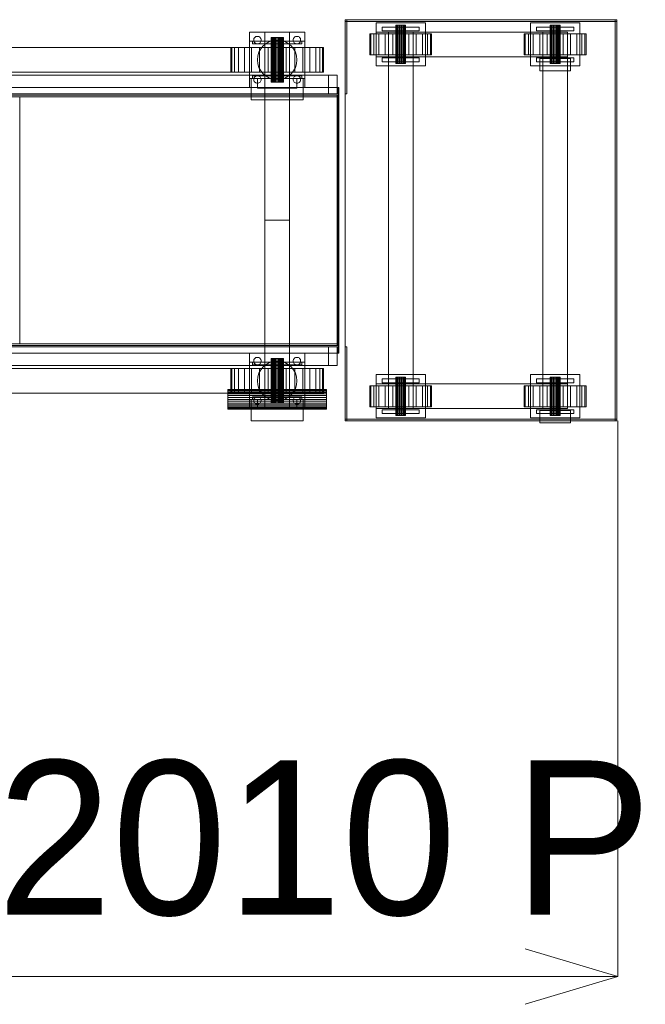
# Model space of a CAD drawing. Header units: millimetres. Extents: x -3490 to 61924, y -72580 to 6847.
# Tile 680 of 1056: x 27837 to 28850, y -19250 to -17655. Entities that reach past the tile are written whole.
import ezdxf

# ---------------------------------------------------------------- set-up
doc = ezdxf.new("R2010")
doc.units = ezdxf.units.MM
doc.layers.add('COTAS_P', color=1, linetype='Continuous', lineweight=0)
doc.layers.add('superior_bajante_movil', color=7, linetype='Continuous', lineweight=0)
doc.dimstyles.new('R19_100', dxfattribs={"dimtxt": 250, "dimasz": 150, "dimexe": 150, "dimexo": 80, "dimgap": 100, "dimtad": 1, "dimtih": 1, "dimtoh": 1, "dimdsep": 46, "dimcen": 0.09, "dimadec": 0, "dimazin": 0, "dimtfac": 1, "dimtdec": 4, "dimtofl": 0, "dimtmove": 0, "dimatfit": 3, "dimfxl": 1, "dimtolj": 1, "dimtzin": 0, "dimarcsym": 0})

# ---------------------------------------------------------------- blocks, each defined once
blk = doc.blocks.new('DIM_R29_50')
at = {"layer": 'COTAS_P'}
for p, q in [((26795.1, -18305), (26795.1, -19205)), ((28805.1, -18305), (28805.1, -19205)), ((26795.1, -19205), (26945.1, -19160)), ((28805.1, -19205), (28655.1, -19160)), ((26795.1, -19205), (28805.1, -19205)), ((26795.1, -19205), (26945.1, -19250)), ((28805.1, -19205), (28655.1, -19250))]:
    blk.add_line(p, q, dxfattribs=at)
blk.add_text('2010 P', height=250, dxfattribs=at).set_placement((27800.1, -19105))

msp = doc.modelspace()

# ---------------------------------------------------------------- linework, layer by layer
at = {"layer": 'superior_bajante_movil'}
for p, q in [((28363.576, -18305), (28363.576, -17655)), ((28363.576, -17655), (28803.576, -17655)), ((28363.576, -17658), (28363.576, -17655)), ((28363.576, -17775), (28363.576, -17655)), ((28363.576, -17655), (28366.576, -17655)), ((28366.576, -17655), (28366.576, -17775)), ((28800.576, -18305), (28800.576, -17655)), ((28800.576, -17655), (28803.576, -17655)), ((28803.576, -17655), (28803.576, -18305)), ((28803.576, -17655), (28803.576, -17658)), ((28803.576, -17658), (28363.576, -17658)), ((28413.576, -17730), (28413.576, -17660)), ((28413.576, -17660), (28493.576, -17660)), ((28423.576, -17673), (28423.576, -17667)), ((28423.576, -17667), (28483.576, -17667)), ((28445.848, -17664), (28445.576, -17664)), ((28445.576, -17726), (28445.576, -17664)), ((28446.647, -17664), (28445.848, -17664)), ((28445.848, -17726), (28445.848, -17664)), ((28447.919, -17664), (28446.647, -17664)), ((28446.647, -17726), (28446.647, -17664)), ((28449.576, -17664), (28447.919, -17664)), ((28447.919, -17726), (28447.919, -17664)), ((28451.505, -17664), (28449.576, -17664)), ((28449.576, -17726), (28449.576, -17664)), ((28453.576, -17664), (28451.505, -17664)), ((28451.505, -17726), (28451.505, -17664)), ((28455.646, -17664), (28453.576, -17664)), ((28453.576, -17726), (28453.576, -17664)), ((28457.576, -17664), (28455.646, -17664)), ((28455.646, -17726), (28455.646, -17664)), ((28459.233, -17664), (28457.576, -17664)), ((28457.576, -17726), (28457.576, -17664)), ((28460.504, -17664), (28459.233, -17664)), ((28459.233, -17726), (28459.233, -17664)), ((28461.303, -17664), (28460.504, -17664)), ((28460.504, -17726), (28460.504, -17664)), ((28461.576, -17664), (28461.303, -17664)), ((28461.303, -17726), (28461.303, -17664)), ((28461.576, -17664), (28461.576, -17726)), ((28483.576, -17667), (28483.576, -17673)), ((28493.576, -17660), (28493.576, -17730)), ((28663.576, -17730), (28663.576, -17660)), ((28663.576, -17660), (28743.576, -17660)), ((28673.576, -17673), (28673.576, -17667)), ((28673.576, -17667), (28733.576, -17667)), ((28695.848, -17664), (28695.576, -17664)), ((28695.576, -17726), (28695.576, -17664)), ((28696.647, -17664), (28695.848, -17664)), ((28695.848, -17726), (28695.848, -17664)), ((28697.919, -17664), (28696.647, -17664)), ((28696.647, -17726), (28696.647, -17664)), ((28699.576, -17664), (28697.919, -17664)), ((28697.919, -17726), (28697.919, -17664)), ((28701.505, -17664), (28699.576, -17664)), ((28699.576, -17726), (28699.576, -17664)), ((28703.576, -17664), (28701.505, -17664)), ((28701.505, -17726), (28701.505, -17664)), ((28705.646, -17664), (28703.576, -17664)), ((28703.576, -17726), (28703.576, -17664)), ((28707.576, -17664), (28705.646, -17664)), ((28705.646, -17726), (28705.646, -17664)), ((28709.233, -17664), (28707.576, -17664)), ((28707.576, -17726), (28707.576, -17664)), ((28710.504, -17664), (28709.233, -17664)), ((28709.233, -17726), (28709.233, -17664)), ((28711.303, -17664), (28710.504, -17664)), ((28710.504, -17726), (28710.504, -17664)), ((28711.576, -17664), (28711.303, -17664)), ((28711.303, -17726), (28711.303, -17664)), ((28711.576, -17664), (28711.576, -17726)), ((28733.576, -17667), (28733.576, -17673)), ((28743.576, -17660), (28743.576, -17730)), ((28208.576, -17765), (28208.576, -17675)), ((28208.576, -17675), (28298.576, -17675)), ((28215.576, -17688), (28215.691, -17686.829)), ((28215.691, -17689.171), (28215.576, -17688)), ((28215.691, -17686.829), (28216.032, -17685.704)), ((28216.032, -17685.704), (28216.587, -17684.667)), ((28216.587, -17684.667), (28217.333, -17683.757)), ((28217.333, -17683.757), (28218.242, -17683.011)), ((28218.242, -17683.011), (28219.28, -17682.457)), ((28219.28, -17682.457), (28220.405, -17682.115)), ((28220.405, -17682.115), (28221.576, -17682)), ((28221.576, -17682), (28222.746, -17682.115)), ((28222.746, -17682.115), (28223.872, -17682.457)), ((28223.872, -17682.457), (28224.909, -17683.011)), ((28224.909, -17683.011), (28225.818, -17683.757)), ((28225.818, -17683.757), (28226.565, -17684.667)), ((28226.565, -17684.667), (28227.119, -17685.704)), ((28227.119, -17685.704), (28227.46, -17686.829)), ((28227.46, -17686.829), (28227.576, -17688)), ((28227.576, -17688), (28227.46, -17689.171)), ((28233.576, -17980), (28233.576, -17675)), ((28233.576, -17675), (28273.576, -17675)), ((28243.768, -17684), (28243.576, -17684)), ((28243.576, -17684), (28243.576, -17756)), ((28244.337, -17684), (28243.768, -17684)), ((28243.768, -17684), (28243.768, -17756)), ((28245.261, -17684), (28244.337, -17684)), ((28244.337, -17684), (28244.337, -17756)), ((28246.505, -17684), (28245.261, -17684)), ((28245.261, -17684), (28245.261, -17756)), ((28248.02, -17684), (28246.505, -17684)), ((28246.505, -17684), (28246.505, -17756)), ((28247.333, -17688.615), (28253.576, -17688)), ((28249.749, -17684), (28248.02, -17684)), ((28248.02, -17684), (28248.02, -17756)), ((28251.625, -17684), (28249.749, -17684)), ((28249.749, -17684), (28249.749, -17756)), ((28253.576, -17684), (28251.625, -17684)), ((28251.625, -17684), (28251.625, -17756)), ((28255.527, -17684), (28253.576, -17684)), ((28253.576, -17684), (28253.576, -17756)), ((28253.576, -17688), (28259.819, -17688.615)), ((28257.403, -17684), (28255.527, -17684)), ((28255.527, -17684), (28255.527, -17756)), ((28259.131, -17684), (28257.403, -17684)), ((28257.403, -17684), (28257.403, -17756)), ((28260.647, -17684), (28259.131, -17684)), ((28259.131, -17684), (28259.131, -17756)), ((28261.89, -17684), (28260.647, -17684)), ((28260.647, -17684), (28260.647, -17756)), ((28262.814, -17684), (28261.89, -17684)), ((28261.89, -17684), (28261.89, -17756)), ((28263.384, -17684), (28262.814, -17684)), ((28262.814, -17684), (28262.814, -17756)), ((28263.384, -17684), (28263.576, -17684)), ((28263.384, -17684), (28263.384, -17756)), ((28263.576, -17756), (28263.576, -17684)), ((28273.576, -17675), (28273.576, -17980)), ((28279.576, -17688), (28279.691, -17686.829)), ((28279.691, -17689.171), (28279.576, -17688)), ((28279.691, -17686.829), (28280.032, -17685.704)), ((28280.032, -17685.704), (28280.587, -17684.667)), ((28280.587, -17684.667), (28281.333, -17683.757)), ((28281.333, -17683.757), (28282.242, -17683.011)), ((28282.242, -17683.011), (28283.28, -17682.457)), ((28283.28, -17682.457), (28284.405, -17682.115)), ((28284.405, -17682.115), (28285.576, -17682)), ((28285.576, -17682), (28286.746, -17682.115)), ((28286.746, -17682.115), (28287.872, -17682.457)), ((28287.872, -17682.457), (28288.909, -17683.011)), ((28288.909, -17683.011), (28289.818, -17683.757)), ((28289.818, -17683.757), (28290.565, -17684.667)), ((28290.565, -17684.667), (28291.119, -17685.704)), ((28291.119, -17685.704), (28291.46, -17686.829)), ((28291.46, -17686.829), (28291.576, -17688)), ((28291.576, -17688), (28291.46, -17689.171)), ((28298.576, -17675), (28298.576, -17765)), ((28405.279, -17678), (28403.576, -17678)), ((28403.576, -17712), (28403.576, -17678)), ((28410.274, -17678), (28405.279, -17678)), ((28405.279, -17712), (28405.279, -17678)), ((28418.22, -17678), (28410.274, -17678)), ((28410.274, -17712), (28410.274, -17678)), ((28413.576, -17715), (28413.576, -17675)), ((28413.576, -17675), (28723.576, -17675)), ((28428.576, -17678), (28418.22, -17678)), ((28418.22, -17712), (28418.22, -17678)), ((28483.576, -17673), (28423.576, -17673)), ((28440.635, -17678), (28428.576, -17678)), ((28428.576, -17712), (28428.576, -17678)), ((28433.576, -17715), (28433.576, -17675)), ((28433.576, -17675), (28473.576, -17675)), ((28453.576, -17678), (28440.635, -17678)), ((28440.635, -17712), (28440.635, -17678)), ((28466.517, -17678), (28453.576, -17678)), ((28453.576, -17712), (28453.576, -17678)), ((28478.576, -17678), (28466.517, -17678)), ((28466.517, -17712), (28466.517, -17678)), ((28473.576, -17675), (28473.576, -17715)), ((28488.931, -17678), (28478.576, -17678)), ((28478.576, -17712), (28478.576, -17678)), ((28496.877, -17678), (28488.931, -17678)), ((28488.931, -17712), (28488.931, -17678)), ((28501.872, -17678), (28496.877, -17678)), ((28496.877, -17712), (28496.877, -17678)), ((28503.576, -17678), (28501.872, -17678)), ((28501.872, -17712), (28501.872, -17678)), ((28503.576, -17678), (28503.576, -17712)), ((28655.279, -17678), (28653.576, -17678)), ((28653.576, -17712), (28653.576, -17678)), ((28660.274, -17678), (28655.279, -17678)), ((28655.279, -17712), (28655.279, -17678)), ((28668.22, -17678), (28660.274, -17678)), ((28660.274, -17712), (28660.274, -17678)), ((28678.576, -17678), (28668.22, -17678)), ((28668.22, -17712), (28668.22, -17678)), ((28733.576, -17673), (28673.576, -17673)), ((28690.635, -17678), (28678.576, -17678)), ((28678.576, -17712), (28678.576, -17678)), ((28683.576, -17715), (28683.576, -17675)), ((28683.576, -17675), (28723.576, -17675)), ((28703.576, -17678), (28690.635, -17678)), ((28690.635, -17712), (28690.635, -17678)), ((28716.517, -17678), (28703.576, -17678)), ((28703.576, -17712), (28703.576, -17678)), ((28728.576, -17678), (28716.517, -17678)), ((28716.517, -17712), (28716.517, -17678)), ((28723.576, -17675), (28723.576, -17715)), ((28738.931, -17678), (28728.576, -17678)), ((28728.576, -17712), (28728.576, -17678)), ((28746.877, -17678), (28738.931, -17678)), ((28738.931, -17712), (28738.931, -17678)), ((28751.872, -17678), (28746.877, -17678)), ((28746.877, -17712), (28746.877, -17678)), ((28753.576, -17678), (28751.872, -17678)), ((28751.872, -17712), (28751.872, -17678)), ((28753.576, -17678), (28753.576, -17712)), ((26950.067, -17700), (28253.576, -17700)), ((28180.017, -17700), (28178.576, -17700)), ((28178.576, -17700), (28178.576, -17740)), ((28184.285, -17700), (28180.017, -17700)), ((28180.017, -17700), (28180.017, -17740)), ((28191.215, -17700), (28184.285, -17700)), ((28184.285, -17700), (28184.285, -17740)), ((28200.543, -17700), (28191.215, -17700)), ((28191.215, -17700), (28191.215, -17740)), ((28211.908, -17700), (28200.543, -17700)), ((28200.543, -17700), (28200.543, -17740)), ((28208.576, -17750), (28208.576, -17690)), ((28208.576, -17690), (28298.576, -17690)), ((28224.874, -17700), (28211.908, -17700)), ((28211.908, -17700), (28211.908, -17740)), ((28213.576, -17694), (28213.576, -17690)), ((28213.576, -17690), (28293.576, -17690)), ((28293.576, -17694), (28213.576, -17694)), ((28216.032, -17690.296), (28215.691, -17689.171)), ((28216.587, -17691.333), (28216.032, -17690.296)), ((28217.333, -17692.243), (28216.587, -17691.333)), ((28218.242, -17692.989), (28217.333, -17692.243)), ((28219.28, -17693.543), (28218.242, -17692.989)), ((28220.405, -17693.885), (28219.28, -17693.543)), ((28221.576, -17694), (28220.405, -17693.885)), ((28222.746, -17693.885), (28221.576, -17694)), ((28223.872, -17693.543), (28222.746, -17693.885)), ((28224.909, -17692.989), (28223.872, -17693.543)), ((28224.012, -17707.754), (28226.969, -17702.222)), ((28238.944, -17700), (28224.874, -17700)), ((28224.874, -17700), (28224.874, -17740)), ((28225.818, -17692.243), (28224.909, -17692.989)), ((28226.565, -17691.333), (28225.818, -17692.243)), ((28227.119, -17690.296), (28226.565, -17691.333)), ((28226.969, -17702.222), (28230.948, -17697.373)), ((28227.46, -17689.171), (28227.119, -17690.296)), ((28230.948, -17697.373), (28235.797, -17693.393)), ((28235.797, -17693.393), (28241.33, -17690.436)), ((28253.576, -17700), (28238.944, -17700)), ((28238.944, -17700), (28238.944, -17740)), ((28241.33, -17690.436), (28247.333, -17688.615)), ((28253.576, -17700), (28253.576, -17740)), ((28268.207, -17700), (28253.576, -17700)), ((28259.819, -17688.615), (28265.822, -17690.436)), ((28265.822, -17690.436), (28271.354, -17693.393)), ((28282.277, -17700), (28268.207, -17700)), ((28268.207, -17700), (28268.207, -17740)), ((28271.354, -17693.393), (28276.203, -17697.373)), ((28276.203, -17697.373), (28280.183, -17702.222)), ((28280.032, -17690.296), (28279.691, -17689.171)), ((28280.587, -17691.333), (28280.032, -17690.296)), ((28280.183, -17702.222), (28283.14, -17707.754)), ((28281.333, -17692.243), (28280.587, -17691.333)), ((28282.242, -17692.989), (28281.333, -17692.243)), ((28283.28, -17693.543), (28282.242, -17692.989)), ((28295.243, -17700), (28282.277, -17700)), ((28282.277, -17700), (28282.277, -17740)), ((28284.405, -17693.885), (28283.28, -17693.543)), ((28285.576, -17694), (28284.405, -17693.885)), ((28286.746, -17693.885), (28285.576, -17694)), ((28287.872, -17693.543), (28286.746, -17693.885)), ((28288.909, -17692.989), (28287.872, -17693.543)), ((28289.818, -17692.243), (28288.909, -17692.989)), ((28290.565, -17691.333), (28289.818, -17692.243)), ((28291.119, -17690.296), (28290.565, -17691.333)), ((28291.46, -17689.171), (28291.119, -17690.296)), ((28293.576, -17690), (28293.576, -17694)), ((28306.609, -17700), (28295.243, -17700)), ((28295.243, -17700), (28295.243, -17740)), ((28298.576, -17690), (28298.576, -17750)), ((28315.936, -17700), (28306.609, -17700)), ((28306.609, -17700), (28306.609, -17740)), ((28322.867, -17700), (28315.936, -17700)), ((28315.936, -17700), (28315.936, -17740)), ((28327.135, -17700), (28322.867, -17700)), ((28322.867, -17700), (28322.867, -17740)), ((28327.135, -17700), (28328.576, -17700)), ((28327.135, -17700), (28327.135, -17740)), ((28328.576, -17740), (28328.576, -17700)), ((28221.576, -17720), (28222.191, -17713.757)), ((28222.191, -17726.243), (28221.576, -17720)), ((28222.191, -17713.757), (28224.012, -17707.754)), ((28283.14, -17707.754), (28284.961, -17713.757)), ((28284.961, -17713.757), (28285.576, -17720)), ((28285.576, -17720), (28284.961, -17726.243)), ((28405.279, -17712), (28403.576, -17712)), ((28410.274, -17712), (28405.279, -17712)), ((28418.22, -17712), (28410.274, -17712)), ((28723.576, -17715), (28413.576, -17715)), ((28428.576, -17712), (28418.22, -17712)), ((28423.576, -17723), (28423.576, -17717)), ((28423.576, -17717), (28483.576, -17717)), ((28440.635, -17712), (28428.576, -17712)), ((28433.576, -18245), (28433.576, -17715)), ((28433.576, -17715), (28473.576, -17715)), ((28453.576, -17712), (28440.635, -17712)), ((28466.517, -17712), (28453.576, -17712)), ((28478.576, -17712), (28466.517, -17712)), ((28473.576, -17715), (28473.576, -18245)), ((28488.931, -17712), (28478.576, -17712)), ((28483.576, -17717), (28483.576, -17723)), ((28496.877, -17712), (28488.931, -17712)), ((28501.872, -17712), (28496.877, -17712)), ((28501.872, -17712), (28503.576, -17712)), ((28655.279, -17712), (28653.576, -17712)), ((28660.274, -17712), (28655.279, -17712)), ((28668.22, -17712), (28660.274, -17712)), ((28678.576, -17712), (28668.22, -17712)), ((28673.576, -17723), (28673.576, -17717)), ((28673.576, -17717), (28733.576, -17717)), ((28690.635, -17712), (28678.576, -17712)), ((28678.576, -17738), (28678.576, -17718)), ((28678.576, -17718), (28728.576, -17718)), ((28683.576, -18245), (28683.576, -17715)), ((28683.576, -17715), (28723.576, -17715)), ((28703.576, -17712), (28690.635, -17712)), ((28716.517, -17712), (28703.576, -17712)), ((28728.576, -17712), (28716.517, -17712)), ((28723.576, -17715), (28723.576, -18245)), ((28738.931, -17712), (28728.576, -17712)), ((28728.576, -17718), (28728.576, -17738)), ((28733.576, -17717), (28733.576, -17723)), ((28746.877, -17712), (28738.931, -17712)), ((28751.872, -17712), (28746.877, -17712)), ((28751.872, -17712), (28753.576, -17712)), ((28224.012, -17732.246), (28222.191, -17726.243)), ((28226.969, -17737.778), (28224.012, -17732.246)), ((28283.14, -17732.246), (28280.183, -17737.778)), ((28284.961, -17726.243), (28283.14, -17732.246)), ((28493.576, -17730), (28413.576, -17730)), ((28483.576, -17723), (28423.576, -17723)), ((28445.848, -17726), (28445.576, -17726)), ((28446.647, -17726), (28445.848, -17726)), ((28447.919, -17726), (28446.647, -17726)), ((28449.576, -17726), (28447.919, -17726)), ((28451.505, -17726), (28449.576, -17726)), ((28453.576, -17726), (28451.505, -17726)), ((28455.646, -17726), (28453.576, -17726)), ((28457.576, -17726), (28455.646, -17726)), ((28459.233, -17726), (28457.576, -17726)), ((28460.504, -17726), (28459.233, -17726)), ((28461.303, -17726), (28460.504, -17726)), ((28461.303, -17726), (28461.576, -17726)), ((28743.576, -17730), (28663.576, -17730)), ((28733.576, -17723), (28673.576, -17723)), ((28695.848, -17726), (28695.576, -17726)), ((28696.647, -17726), (28695.848, -17726)), ((28697.919, -17726), (28696.647, -17726)), ((28699.576, -17726), (28697.919, -17726)), ((28701.505, -17726), (28699.576, -17726)), ((28703.576, -17726), (28701.505, -17726)), ((28705.646, -17726), (28703.576, -17726)), ((28707.576, -17726), (28705.646, -17726)), ((28709.233, -17726), (28707.576, -17726)), ((28710.504, -17726), (28709.233, -17726)), ((28711.303, -17726), (28710.504, -17726)), ((28711.303, -17726), (28711.576, -17726)), ((28336.817, -17745), (26833.309, -17745)), ((26846.989, -17745), (28350.498, -17745)), ((28253.576, -17740), (26950.067, -17740)), ((28180.017, -17740), (28178.576, -17740)), ((28184.285, -17740), (28180.017, -17740)), ((28191.215, -17740), (28184.285, -17740)), ((28200.543, -17740), (28191.215, -17740)), ((28211.908, -17740), (28200.543, -17740)), ((28298.576, -17750), (28208.576, -17750)), ((28211.576, -17785), (28211.576, -17750)), ((28211.576, -17750), (28295.576, -17750)), ((28224.874, -17740), (28211.908, -17740)), ((28213.576, -17750), (28213.576, -17746)), ((28213.576, -17746), (28293.576, -17746)), ((28293.576, -17750), (28213.576, -17750)), ((28215.576, -17752), (28215.691, -17750.829)), ((28215.691, -17753.171), (28215.576, -17752)), ((28215.691, -17750.829), (28216.032, -17749.704)), ((28216.032, -17749.704), (28216.587, -17748.667)), ((28216.587, -17748.667), (28217.333, -17747.757)), ((28217.333, -17747.757), (28218.242, -17747.011)), ((28218.242, -17747.011), (28219.28, -17746.457)), ((28219.28, -17746.457), (28220.405, -17746.115)), ((28220.405, -17746.115), (28221.576, -17746)), ((28221.576, -17746), (28222.746, -17746.115)), ((28221.576, -17766), (28221.576, -17750)), ((28221.576, -17750), (28285.576, -17750)), ((28222.746, -17746.115), (28223.872, -17746.457)), ((28223.872, -17746.457), (28224.909, -17747.011)), ((28238.944, -17740), (28224.874, -17740)), ((28224.909, -17747.011), (28225.818, -17747.757)), ((28225.818, -17747.757), (28226.565, -17748.667)), ((28226.565, -17748.667), (28227.119, -17749.704)), ((28230.948, -17742.627), (28226.969, -17737.778)), ((28227.119, -17749.704), (28227.46, -17750.829)), ((28227.46, -17750.829), (28227.576, -17752)), ((28227.576, -17752), (28227.46, -17753.171)), ((28235.797, -17746.607), (28230.948, -17742.627)), ((28233.576, -17740), (28273.576, -17740)), ((28233.576, -17740), (28233.576, -17780)), ((28241.33, -17749.564), (28235.797, -17746.607)), ((28253.576, -17740), (28238.944, -17740)), ((28247.333, -17751.385), (28241.33, -17749.564)), ((28253.576, -17752), (28247.333, -17751.385)), ((28268.207, -17740), (28253.576, -17740)), ((28259.819, -17751.385), (28253.576, -17752)), ((28265.822, -17749.564), (28259.819, -17751.385)), ((28271.354, -17746.607), (28265.822, -17749.564)), ((28282.277, -17740), (28268.207, -17740)), ((28276.203, -17742.627), (28271.354, -17746.607)), ((28273.576, -17780), (28273.576, -17740)), ((28280.183, -17737.778), (28276.203, -17742.627)), ((28279.576, -17752), (28279.691, -17750.829)), ((28279.691, -17753.171), (28279.576, -17752)), ((28279.691, -17750.829), (28280.032, -17749.704)), ((28280.032, -17749.704), (28280.587, -17748.667)), ((28280.587, -17748.667), (28281.333, -17747.757)), ((28281.333, -17747.757), (28282.242, -17747.011)), ((28282.242, -17747.011), (28283.28, -17746.457)), ((28295.243, -17740), (28282.277, -17740)), ((28283.28, -17746.457), (28284.405, -17746.115)), ((28284.405, -17746.115), (28285.576, -17746)), ((28285.576, -17746), (28286.746, -17746.115)), ((28285.576, -17750), (28285.576, -17766)), ((28286.746, -17746.115), (28287.872, -17746.457)), ((28287.872, -17746.457), (28288.909, -17747.011)), ((28288.909, -17747.011), (28289.818, -17747.757)), ((28289.818, -17747.757), (28290.565, -17748.667)), ((28290.565, -17748.667), (28291.119, -17749.704)), ((28291.119, -17749.704), (28291.46, -17750.829)), ((28291.46, -17750.829), (28291.576, -17752)), ((28291.576, -17752), (28291.46, -17753.171)), ((28293.576, -17746), (28293.576, -17750)), ((28306.609, -17740), (28295.243, -17740)), ((28295.576, -17750), (28295.576, -17785)), ((28315.936, -17740), (28306.609, -17740)), ((28322.867, -17740), (28315.936, -17740)), ((28327.135, -17740), (28322.867, -17740)), ((28328.576, -17740), (28327.135, -17740)), ((28336.817, -17775), (28336.817, -17745)), ((28350.498, -17745), (28336.817, -17745)), ((28350.498, -17745), (28350.498, -17775)), ((28728.576, -17738), (28678.576, -17738)), ((28352.55, -17765), (26849.041, -17765)), ((26850.067, -17765), (28353.576, -17765)), ((28298.576, -17765), (28208.576, -17765)), ((28216.032, -17754.296), (28215.691, -17753.171)), ((28216.587, -17755.333), (28216.032, -17754.296)), ((28217.333, -17756.243), (28216.587, -17755.333)), ((28218.242, -17756.989), (28217.333, -17756.243)), ((28219.28, -17757.543), (28218.242, -17756.989)), ((28220.405, -17757.885), (28219.28, -17757.543)), ((28221.576, -17758), (28220.405, -17757.885)), ((28222.746, -17757.885), (28221.576, -17758)), ((28285.576, -17766), (28221.576, -17766)), ((28223.872, -17757.543), (28222.746, -17757.885)), ((28224.909, -17756.989), (28223.872, -17757.543)), ((28225.818, -17756.243), (28224.909, -17756.989)), ((28226.565, -17755.333), (28225.818, -17756.243)), ((28227.119, -17754.296), (28226.565, -17755.333)), ((28227.46, -17753.171), (28227.119, -17754.296)), ((28243.768, -17756), (28243.576, -17756)), ((28244.337, -17756), (28243.768, -17756)), ((28245.261, -17756), (28244.337, -17756)), ((28246.505, -17756), (28245.261, -17756)), ((28248.02, -17756), (28246.505, -17756)), ((28249.749, -17756), (28248.02, -17756)), ((28251.625, -17756), (28249.749, -17756)), ((28253.576, -17756), (28251.625, -17756)), ((28255.527, -17756), (28253.576, -17756)), ((28257.403, -17756), (28255.527, -17756)), ((28259.131, -17756), (28257.403, -17756)), ((28260.647, -17756), (28259.131, -17756)), ((28261.89, -17756), (28260.647, -17756)), ((28262.814, -17756), (28261.89, -17756)), ((28263.384, -17756), (28262.814, -17756)), ((28263.576, -17756), (28263.384, -17756)), ((28280.032, -17754.296), (28279.691, -17753.171)), ((28280.587, -17755.333), (28280.032, -17754.296)), ((28281.333, -17756.243), (28280.587, -17755.333)), ((28282.242, -17756.989), (28281.333, -17756.243)), ((28283.28, -17757.543), (28282.242, -17756.989)), ((28284.405, -17757.885), (28283.28, -17757.543)), ((28285.576, -17758), (28284.405, -17757.885)), ((28286.746, -17757.885), (28285.576, -17758)), ((28287.872, -17757.543), (28286.746, -17757.885)), ((28288.909, -17756.989), (28287.872, -17757.543)), ((28289.818, -17756.243), (28288.909, -17756.989)), ((28290.565, -17755.333), (28289.818, -17756.243)), ((28291.119, -17754.296), (28290.565, -17755.333)), ((28291.46, -17753.171), (28291.119, -17754.296)), ((28352.55, -17777), (28352.55, -17765)), ((28353.576, -17765), (28352.55, -17765)), ((28353.576, -17765), (28353.576, -17777)), ((26833.309, -17775), (28336.817, -17775)), ((28350.498, -17775), (26846.989, -17775)), ((26849.041, -17777), (28352.55, -17777)), ((26850.067, -17777), (28353.576, -17777)), ((26850.067, -17780), (28353.576, -17780)), ((28350.498, -17777), (27833.667, -17777)), ((27834.693, -17777), (28351.524, -17777)), ((28351.524, -17780), (27834.693, -17780)), ((27836.745, -17780), (27834.693, -17780)), ((27836.745, -18180), (27836.745, -17780)), ((27836.745, -17780), (28353.576, -17780)), ((28233.576, -17780), (28273.576, -17780)), ((28350.498, -17775), (28336.817, -17775)), ((28350.498, -18183), (28350.498, -17777)), ((28351.524, -17777), (28350.498, -17777)), ((28351.524, -17777), (28351.524, -18183)), ((28351.524, -18180), (28351.524, -17780)), ((28353.576, -17780), (28351.524, -17780)), ((28353.576, -17777), (28352.55, -17777)), ((28353.576, -17780), (28353.576, -17777)), ((28353.576, -17780), (28353.576, -18180)), ((28366.576, -17775), (28363.576, -17775)), ((28295.576, -17785), (28211.576, -17785)), ((28233.576, -18285), (28233.576, -17980)), ((28233.576, -17980), (28273.576, -17980)), ((28273.576, -17980), (28273.576, -18285)), ((28352.55, -18183), (26849.041, -18183)), ((26850.067, -18180), (28353.576, -18180)), ((26850.067, -18183), (28353.576, -18183)), ((27833.667, -18183), (28350.498, -18183)), ((27834.693, -18180), (28351.524, -18180)), ((27834.693, -18180), (27836.745, -18180)), ((28351.524, -18183), (27834.693, -18183)), ((28353.576, -18180), (27836.745, -18180)), ((28233.576, -18180), (28273.576, -18180)), ((28233.576, -18180), (28233.576, -18220)), ((28273.576, -18220), (28273.576, -18180)), ((28351.524, -18183), (28350.498, -18183)), ((28353.576, -18180), (28351.524, -18180)), ((28352.55, -18195), (28352.55, -18183)), ((28353.576, -18183), (28352.55, -18183)), ((28353.576, -18183), (28353.576, -18180)), ((28353.576, -18183), (28353.576, -18195)), ((28336.817, -18185), (26833.309, -18185)), ((26846.989, -18185), (28350.498, -18185)), ((26849.041, -18195), (28352.55, -18195)), ((28353.576, -18195), (26850.067, -18195)), ((28208.576, -18285), (28208.576, -18195)), ((28208.576, -18195), (28298.576, -18195)), ((28298.576, -18195), (28298.576, -18285)), ((28336.817, -18215), (28336.817, -18185)), ((28350.498, -18185), (28336.817, -18185)), ((28350.498, -18185), (28350.498, -18215)), ((28353.576, -18195), (28352.55, -18195)), ((28363.576, -18305), (28363.576, -18185)), ((28363.576, -18185), (28366.576, -18185)), ((28366.576, -18185), (28366.576, -18305)), ((28208.576, -18270), (28208.576, -18210)), ((28208.576, -18210), (28298.576, -18210)), ((28213.576, -18214), (28213.576, -18210)), ((28213.576, -18210), (28293.576, -18210)), ((28293.576, -18214), (28213.576, -18214)), ((28215.576, -18208), (28215.691, -18206.829)), ((28215.691, -18209.171), (28215.576, -18208)), ((28215.691, -18206.829), (28216.032, -18205.704)), ((28216.032, -18210.296), (28215.691, -18209.171)), ((28216.032, -18205.704), (28216.587, -18204.667)), ((28216.587, -18211.333), (28216.032, -18210.296)), ((28216.587, -18204.667), (28217.333, -18203.757)), ((28217.333, -18212.243), (28216.587, -18211.333)), ((28217.333, -18203.757), (28218.242, -18203.011)), ((28218.242, -18212.989), (28217.333, -18212.243)), ((28218.242, -18203.011), (28219.28, -18202.457)), ((28219.28, -18213.543), (28218.242, -18212.989)), ((28219.28, -18202.457), (28220.405, -18202.115)), ((28220.405, -18213.885), (28219.28, -18213.543)), ((28220.405, -18202.115), (28221.576, -18202)), ((28221.576, -18214), (28220.405, -18213.885)), ((28221.576, -18202), (28222.746, -18202.115)), ((28222.746, -18213.885), (28221.576, -18214)), ((28222.746, -18202.115), (28223.872, -18202.457)), ((28223.872, -18213.543), (28222.746, -18213.885)), ((28223.872, -18202.457), (28224.909, -18203.011)), ((28224.909, -18212.989), (28223.872, -18213.543)), ((28224.909, -18203.011), (28225.818, -18203.757)), ((28225.818, -18212.243), (28224.909, -18212.989)), ((28225.818, -18203.757), (28226.565, -18204.667)), ((28226.565, -18211.333), (28225.818, -18212.243)), ((28226.565, -18204.667), (28227.119, -18205.704)), ((28227.119, -18210.296), (28226.565, -18211.333)), ((28227.119, -18205.704), (28227.46, -18206.829)), ((28227.46, -18209.171), (28227.119, -18210.296)), ((28227.46, -18206.829), (28227.576, -18208)), ((28227.576, -18208), (28227.46, -18209.171)), ((28230.948, -18217.373), (28235.797, -18213.393)), ((28235.797, -18213.393), (28241.33, -18210.436)), ((28241.33, -18210.436), (28247.333, -18208.615)), ((28243.768, -18204), (28243.576, -18204)), ((28243.576, -18204), (28243.576, -18276)), ((28244.337, -18204), (28243.768, -18204)), ((28243.768, -18204), (28243.768, -18276)), ((28245.261, -18204), (28244.337, -18204)), ((28244.337, -18204), (28244.337, -18276)), ((28246.505, -18204), (28245.261, -18204)), ((28245.261, -18204), (28245.261, -18276)), ((28248.02, -18204), (28246.505, -18204)), ((28246.505, -18204), (28246.505, -18276)), ((28247.333, -18208.615), (28253.576, -18208)), ((28249.749, -18204), (28248.02, -18204)), ((28248.02, -18204), (28248.02, -18276)), ((28251.625, -18204), (28249.749, -18204)), ((28249.749, -18204), (28249.749, -18276)), ((28253.576, -18204), (28251.625, -18204)), ((28251.625, -18204), (28251.625, -18276)), ((28255.527, -18204), (28253.576, -18204)), ((28253.576, -18204), (28253.576, -18276)), ((28253.576, -18208), (28259.819, -18208.615)), ((28257.403, -18204), (28255.527, -18204)), ((28255.527, -18204), (28255.527, -18276)), ((28259.131, -18204), (28257.403, -18204)), ((28257.403, -18204), (28257.403, -18276)), ((28260.647, -18204), (28259.131, -18204)), ((28259.131, -18204), (28259.131, -18276)), ((28259.819, -18208.615), (28265.822, -18210.436)), ((28261.89, -18204), (28260.647, -18204)), ((28260.647, -18204), (28260.647, -18276)), ((28262.814, -18204), (28261.89, -18204)), ((28261.89, -18204), (28261.89, -18276)), ((28263.384, -18204), (28262.814, -18204)), ((28262.814, -18204), (28262.814, -18276)), ((28263.384, -18204), (28263.576, -18204)), ((28263.384, -18204), (28263.384, -18276)), ((28263.576, -18276), (28263.576, -18204)), ((28265.822, -18210.436), (28271.354, -18213.393)), ((28271.354, -18213.393), (28276.203, -18217.373)), ((28279.576, -18208), (28279.691, -18206.829)), ((28279.691, -18209.171), (28279.576, -18208)), ((28279.691, -18206.829), (28280.032, -18205.704)), ((28280.032, -18210.296), (28279.691, -18209.171)), ((28280.032, -18205.704), (28280.587, -18204.667)), ((28280.587, -18211.333), (28280.032, -18210.296)), ((28280.587, -18204.667), (28281.333, -18203.757)), ((28281.333, -18212.243), (28280.587, -18211.333)), ((28281.333, -18203.757), (28282.242, -18203.011)), ((28282.242, -18212.989), (28281.333, -18212.243)), ((28282.242, -18203.011), (28283.28, -18202.457)), ((28283.28, -18213.543), (28282.242, -18212.989)), ((28283.28, -18202.457), (28284.405, -18202.115)), ((28284.405, -18213.885), (28283.28, -18213.543)), ((28284.405, -18202.115), (28285.576, -18202)), ((28285.576, -18214), (28284.405, -18213.885)), ((28285.576, -18202), (28286.746, -18202.115)), ((28286.746, -18213.885), (28285.576, -18214)), ((28286.746, -18202.115), (28287.872, -18202.457)), ((28287.872, -18213.543), (28286.746, -18213.885)), ((28287.872, -18202.457), (28288.909, -18203.011)), ((28288.909, -18212.989), (28287.872, -18213.543)), ((28288.909, -18203.011), (28289.818, -18203.757)), ((28289.818, -18212.243), (28288.909, -18212.989)), ((28289.818, -18203.757), (28290.565, -18204.667)), ((28290.565, -18211.333), (28289.818, -18212.243)), ((28290.565, -18204.667), (28291.119, -18205.704)), ((28291.119, -18210.296), (28290.565, -18211.333)), ((28291.119, -18205.704), (28291.46, -18206.829)), ((28291.46, -18209.171), (28291.119, -18210.296)), ((28291.46, -18206.829), (28291.576, -18208)), ((28291.576, -18208), (28291.46, -18209.171)), ((28293.576, -18210), (28293.576, -18214)), ((28298.576, -18210), (28298.576, -18270)), ((26833.309, -18215), (28336.817, -18215)), ((28350.498, -18215), (26846.989, -18215)), ((26950.067, -18220), (28253.576, -18220)), ((28180.017, -18220), (28178.576, -18220)), ((28178.576, -18220), (28178.576, -18260)), ((28184.285, -18220), (28180.017, -18220)), ((28180.017, -18220), (28180.017, -18260)), ((28191.215, -18220), (28184.285, -18220)), ((28184.285, -18220), (28184.285, -18260)), ((28200.543, -18220), (28191.215, -18220)), ((28191.215, -18220), (28191.215, -18260)), ((28211.908, -18220), (28200.543, -18220)), ((28200.543, -18220), (28200.543, -18260)), ((28224.874, -18220), (28211.908, -18220)), ((28211.908, -18220), (28211.908, -18260)), ((28222.191, -18233.757), (28224.012, -18227.754)), ((28224.012, -18227.754), (28226.969, -18222.222)), ((28238.944, -18220), (28224.874, -18220)), ((28224.874, -18220), (28224.874, -18260)), ((28226.969, -18222.222), (28230.948, -18217.373)), ((28233.576, -18220), (28273.576, -18220)), ((28253.576, -18220), (28238.944, -18220)), ((28238.944, -18220), (28238.944, -18260)), ((28253.576, -18220), (28253.576, -18260)), ((28268.207, -18220), (28253.576, -18220)), ((28282.277, -18220), (28268.207, -18220)), ((28268.207, -18220), (28268.207, -18260)), ((28276.203, -18217.373), (28280.183, -18222.222)), ((28280.183, -18222.222), (28283.14, -18227.754)), ((28295.243, -18220), (28282.277, -18220)), ((28282.277, -18220), (28282.277, -18260)), ((28283.14, -18227.754), (28284.961, -18233.757)), ((28306.609, -18220), (28295.243, -18220)), ((28295.243, -18220), (28295.243, -18260)), ((28315.936, -18220), (28306.609, -18220)), ((28306.609, -18220), (28306.609, -18260)), ((28322.867, -18220), (28315.936, -18220)), ((28315.936, -18220), (28315.936, -18260)), ((28327.135, -18220), (28322.867, -18220)), ((28322.867, -18220), (28322.867, -18260)), ((28327.135, -18220), (28328.576, -18220)), ((28327.135, -18220), (28327.135, -18260)), ((28328.576, -18260), (28328.576, -18220)), ((28350.498, -18215), (28336.817, -18215)), ((28413.576, -18300), (28413.576, -18230)), ((28413.576, -18230), (28493.576, -18230)), ((28493.576, -18230), (28493.576, -18300)), ((28663.576, -18300), (28663.576, -18230)), ((28663.576, -18230), (28743.576, -18230)), ((28743.576, -18230), (28743.576, -18300)), ((28221.576, -18240), (28222.191, -18233.757)), ((28222.191, -18246.243), (28221.576, -18240)), ((28224.012, -18252.246), (28222.191, -18246.243)), ((28284.961, -18246.243), (28283.14, -18252.246)), ((28284.961, -18233.757), (28285.576, -18240)), ((28285.576, -18240), (28284.961, -18246.243)), ((28413.576, -18285), (28413.576, -18245)), ((28413.576, -18245), (28723.576, -18245)), ((28423.576, -18243), (28423.576, -18237)), ((28423.576, -18237), (28483.576, -18237)), ((28483.576, -18243), (28423.576, -18243)), ((28473.576, -18245), (28433.576, -18245)), ((28433.576, -18285), (28433.576, -18245)), ((28445.848, -18234), (28445.576, -18234)), ((28445.576, -18296), (28445.576, -18234)), ((28446.647, -18234), (28445.848, -18234)), ((28445.848, -18296), (28445.848, -18234)), ((28447.919, -18234), (28446.647, -18234)), ((28446.647, -18296), (28446.647, -18234)), ((28449.576, -18234), (28447.919, -18234)), ((28447.919, -18296), (28447.919, -18234)), ((28451.505, -18234), (28449.576, -18234)), ((28449.576, -18296), (28449.576, -18234)), ((28453.576, -18234), (28451.505, -18234)), ((28451.505, -18296), (28451.505, -18234)), ((28455.646, -18234), (28453.576, -18234)), ((28453.576, -18296), (28453.576, -18234)), ((28457.576, -18234), (28455.646, -18234)), ((28455.646, -18296), (28455.646, -18234)), ((28459.233, -18234), (28457.576, -18234)), ((28457.576, -18296), (28457.576, -18234)), ((28460.504, -18234), (28459.233, -18234)), ((28459.233, -18296), (28459.233, -18234)), ((28461.303, -18234), (28460.504, -18234)), ((28460.504, -18296), (28460.504, -18234)), ((28461.576, -18234), (28461.303, -18234)), ((28461.303, -18296), (28461.303, -18234)), ((28461.576, -18234), (28461.576, -18296)), ((28473.576, -18245), (28473.576, -18285)), ((28483.576, -18237), (28483.576, -18243)), ((28673.576, -18243), (28673.576, -18237)), ((28673.576, -18237), (28733.576, -18237)), ((28733.576, -18243), (28673.576, -18243)), ((28723.576, -18245), (28683.576, -18245)), ((28683.576, -18285), (28683.576, -18245)), ((28695.848, -18234), (28695.576, -18234)), ((28695.576, -18296), (28695.576, -18234)), ((28696.647, -18234), (28695.848, -18234)), ((28695.848, -18296), (28695.848, -18234)), ((28697.919, -18234), (28696.647, -18234)), ((28696.647, -18296), (28696.647, -18234)), ((28699.576, -18234), (28697.919, -18234)), ((28697.919, -18296), (28697.919, -18234)), ((28701.505, -18234), (28699.576, -18234)), ((28699.576, -18296), (28699.576, -18234)), ((28703.576, -18234), (28701.505, -18234)), ((28701.505, -18296), (28701.505, -18234)), ((28705.646, -18234), (28703.576, -18234)), ((28703.576, -18296), (28703.576, -18234)), ((28707.576, -18234), (28705.646, -18234)), ((28705.646, -18296), (28705.646, -18234)), ((28709.233, -18234), (28707.576, -18234)), ((28707.576, -18296), (28707.576, -18234)), ((28710.504, -18234), (28709.233, -18234)), ((28709.233, -18296), (28709.233, -18234)), ((28711.303, -18234), (28710.504, -18234)), ((28710.504, -18296), (28710.504, -18234)), ((28711.576, -18234), (28711.303, -18234)), ((28711.303, -18296), (28711.303, -18234)), ((28711.576, -18234), (28711.576, -18296)), ((28723.576, -18245), (28723.576, -18285)), ((28733.576, -18237), (28733.576, -18243)), ((28253.576, -18260), (26950.067, -18260)), ((28173.576, -18254.307), (28173.576, -18254)), ((28333.576, -18254), (28173.576, -18254)), ((28173.576, -18254.307), (28173.576, -18255.218)), ((28173.576, -18254.307), (28333.576, -18254.307)), ((28173.576, -18255.218), (28173.576, -18256.696)), ((28173.576, -18255.218), (28333.576, -18255.218)), ((28173.576, -18256.696), (28173.576, -18258.686)), ((28173.576, -18256.696), (28333.576, -18256.696)), ((28173.576, -18258.686), (28173.576, -18261.111)), ((28173.576, -18258.686), (28333.576, -18258.686)), ((28173.576, -18261.111), (28173.576, -18263.877)), ((28173.576, -18261.111), (28333.576, -18261.111)), ((28180.017, -18260), (28178.576, -18260)), ((28184.285, -18260), (28180.017, -18260)), ((28191.215, -18260), (28184.285, -18260)), ((28200.543, -18260), (28191.215, -18260)), ((28211.908, -18260), (28200.543, -18260)), ((28224.874, -18260), (28211.908, -18260)), ((28226.969, -18257.778), (28224.012, -18252.246)), ((28238.944, -18260), (28224.874, -18260)), ((28230.948, -18262.627), (28226.969, -18257.778)), ((28235.797, -18266.607), (28230.948, -18262.627)), ((28233.576, -18285), (28233.576, -18255)), ((28233.576, -18255), (28273.576, -18255)), ((28253.576, -18260), (28238.944, -18260)), ((28268.207, -18260), (28253.576, -18260)), ((28282.277, -18260), (28268.207, -18260)), ((28276.203, -18262.627), (28271.354, -18266.607)), ((28273.576, -18255), (28273.576, -18285)), ((28280.183, -18257.778), (28276.203, -18262.627)), ((28283.14, -18252.246), (28280.183, -18257.778)), ((28295.243, -18260), (28282.277, -18260)), ((28306.609, -18260), (28295.243, -18260)), ((28315.936, -18260), (28306.609, -18260)), ((28322.867, -18260), (28315.936, -18260)), ((28327.135, -18260), (28322.867, -18260)), ((28328.576, -18260), (28327.135, -18260)), ((28333.576, -18254), (28333.576, -18254.307)), ((28333.576, -18254.307), (28333.576, -18255.218)), ((28333.576, -18255.218), (28333.576, -18256.696)), ((28333.576, -18256.696), (28333.576, -18258.686)), ((28333.576, -18258.686), (28333.576, -18261.111)), ((28333.576, -18261.111), (28333.576, -18263.877)), ((28405.279, -18248), (28403.576, -18248)), ((28403.576, -18282), (28403.576, -18248)), ((28410.274, -18248), (28405.279, -18248)), ((28405.279, -18282), (28405.279, -18248)), ((28418.22, -18248), (28410.274, -18248)), ((28410.274, -18282), (28410.274, -18248)), ((28428.576, -18248), (28418.22, -18248)), ((28418.22, -18282), (28418.22, -18248)), ((28440.635, -18248), (28428.576, -18248)), ((28428.576, -18282), (28428.576, -18248)), ((28453.576, -18248), (28440.635, -18248)), ((28440.635, -18282), (28440.635, -18248)), ((28466.517, -18248), (28453.576, -18248)), ((28453.576, -18282), (28453.576, -18248)), ((28478.576, -18248), (28466.517, -18248)), ((28466.517, -18282), (28466.517, -18248)), ((28488.931, -18248), (28478.576, -18248)), ((28478.576, -18282), (28478.576, -18248)), ((28496.877, -18248), (28488.931, -18248)), ((28488.931, -18282), (28488.931, -18248)), ((28501.872, -18248), (28496.877, -18248)), ((28496.877, -18282), (28496.877, -18248)), ((28503.576, -18248), (28501.872, -18248)), ((28501.872, -18282), (28501.872, -18248)), ((28503.576, -18248), (28503.576, -18282)), ((28655.279, -18248), (28653.576, -18248)), ((28653.576, -18282), (28653.576, -18248)), ((28660.274, -18248), (28655.279, -18248)), ((28655.279, -18282), (28655.279, -18248)), ((28668.22, -18248), (28660.274, -18248)), ((28660.274, -18282), (28660.274, -18248)), ((28678.576, -18248), (28668.22, -18248)), ((28668.22, -18282), (28668.22, -18248)), ((28690.635, -18248), (28678.576, -18248)), ((28678.576, -18282), (28678.576, -18248)), ((28703.576, -18248), (28690.635, -18248)), ((28690.635, -18282), (28690.635, -18248)), ((28716.517, -18248), (28703.576, -18248)), ((28703.576, -18282), (28703.576, -18248)), ((28728.576, -18248), (28716.517, -18248)), ((28716.517, -18282), (28716.517, -18248)), ((28738.931, -18248), (28728.576, -18248)), ((28728.576, -18282), (28728.576, -18248)), ((28746.877, -18248), (28738.931, -18248)), ((28738.931, -18282), (28738.931, -18248)), ((28751.872, -18248), (28746.877, -18248)), ((28746.877, -18282), (28746.877, -18248)), ((28753.576, -18248), (28751.872, -18248)), ((28751.872, -18282), (28751.872, -18248)), ((28753.576, -18248), (28753.576, -18282)), ((28173.576, -18263.877), (28173.576, -18266.879)), ((28173.576, -18263.877), (28333.576, -18263.877)), ((28173.576, -18266.879), (28173.576, -18270)), ((28173.576, -18266.879), (28333.576, -18266.879)), ((28173.576, -18270), (28173.576, -18273.121)), ((28173.576, -18270), (28333.576, -18270)), ((28173.576, -18273.121), (28173.576, -18276.123)), ((28173.576, -18273.121), (28333.576, -18273.121)), ((28173.576, -18276.123), (28173.576, -18278.889)), ((28173.576, -18276.123), (28333.576, -18276.123)), ((28298.576, -18270), (28208.576, -18270)), ((28211.576, -18305), (28211.576, -18270)), ((28211.576, -18270), (28295.576, -18270)), ((28213.576, -18270), (28213.576, -18266)), ((28213.576, -18266), (28293.576, -18266)), ((28293.576, -18270), (28213.576, -18270)), ((28215.576, -18272), (28215.691, -18270.829)), ((28215.691, -18273.171), (28215.576, -18272)), ((28215.691, -18270.829), (28216.032, -18269.704)), ((28216.032, -18274.296), (28215.691, -18273.171)), ((28216.032, -18269.704), (28216.587, -18268.667)), ((28216.587, -18275.333), (28216.032, -18274.296)), ((28216.587, -18268.667), (28217.333, -18267.757)), ((28217.333, -18276.243), (28216.587, -18275.333)), ((28217.333, -18267.757), (28218.242, -18267.011)), ((28218.242, -18276.989), (28217.333, -18276.243)), ((28218.242, -18267.011), (28219.28, -18266.457)), ((28219.28, -18277.543), (28218.242, -18276.989)), ((28219.28, -18266.457), (28220.405, -18266.115)), ((28220.405, -18277.885), (28219.28, -18277.543)), ((28220.405, -18266.115), (28221.576, -18266)), ((28221.576, -18278), (28220.405, -18277.885)), ((28221.576, -18266), (28222.746, -18266.115)), ((28221.576, -18286), (28221.576, -18270)), ((28221.576, -18270), (28285.576, -18270)), ((28222.746, -18277.885), (28221.576, -18278)), ((28222.746, -18266.115), (28223.872, -18266.457)), ((28223.872, -18277.543), (28222.746, -18277.885)), ((28223.872, -18266.457), (28224.909, -18267.011)), ((28224.909, -18276.989), (28223.872, -18277.543)), ((28224.909, -18267.011), (28225.818, -18267.757)), ((28225.818, -18276.243), (28224.909, -18276.989)), ((28225.818, -18267.757), (28226.565, -18268.667)), ((28226.565, -18275.333), (28225.818, -18276.243)), ((28226.565, -18268.667), (28227.119, -18269.704)), ((28227.119, -18274.296), (28226.565, -18275.333)), ((28227.119, -18269.704), (28227.46, -18270.829)), ((28227.46, -18273.171), (28227.119, -18274.296)), ((28227.46, -18270.829), (28227.576, -18272)), ((28227.576, -18272), (28227.46, -18273.171)), ((28241.33, -18269.564), (28235.797, -18266.607)), ((28247.333, -18271.385), (28241.33, -18269.564)), ((28243.768, -18276), (28243.576, -18276)), ((28244.337, -18276), (28243.768, -18276)), ((28245.261, -18276), (28244.337, -18276)), ((28246.505, -18276), (28245.261, -18276)), ((28248.02, -18276), (28246.505, -18276)), ((28253.576, -18272), (28247.333, -18271.385)), ((28249.749, -18276), (28248.02, -18276)), ((28251.625, -18276), (28249.749, -18276)), ((28253.576, -18276), (28251.625, -18276)), ((28259.819, -18271.385), (28253.576, -18272)), ((28255.527, -18276), (28253.576, -18276)), ((28257.403, -18276), (28255.527, -18276)), ((28259.131, -18276), (28257.403, -18276)), ((28260.647, -18276), (28259.131, -18276)), ((28265.822, -18269.564), (28259.819, -18271.385)), ((28261.89, -18276), (28260.647, -18276)), ((28262.814, -18276), (28261.89, -18276)), ((28263.384, -18276), (28262.814, -18276)), ((28263.576, -18276), (28263.384, -18276)), ((28271.354, -18266.607), (28265.822, -18269.564)), ((28279.576, -18272), (28279.691, -18270.829)), ((28279.691, -18273.171), (28279.576, -18272)), ((28279.691, -18270.829), (28280.032, -18269.704)), ((28280.032, -18274.296), (28279.691, -18273.171)), ((28280.032, -18269.704), (28280.587, -18268.667)), ((28280.587, -18275.333), (28280.032, -18274.296)), ((28280.587, -18268.667), (28281.333, -18267.757)), ((28281.333, -18276.243), (28280.587, -18275.333)), ((28281.333, -18267.757), (28282.242, -18267.011)), ((28282.242, -18276.989), (28281.333, -18276.243)), ((28282.242, -18267.011), (28283.28, -18266.457)), ((28283.28, -18277.543), (28282.242, -18276.989)), ((28283.28, -18266.457), (28284.405, -18266.115)), ((28284.405, -18277.885), (28283.28, -18277.543)), ((28284.405, -18266.115), (28285.576, -18266)), ((28285.576, -18278), (28284.405, -18277.885)), ((28285.576, -18266), (28286.746, -18266.115)), ((28285.576, -18270), (28285.576, -18286)), ((28286.746, -18277.885), (28285.576, -18278)), ((28286.746, -18266.115), (28287.872, -18266.457)), ((28287.872, -18277.543), (28286.746, -18277.885)), ((28287.872, -18266.457), (28288.909, -18267.011)), ((28288.909, -18276.989), (28287.872, -18277.543)), ((28288.909, -18267.011), (28289.818, -18267.757)), ((28289.818, -18276.243), (28288.909, -18276.989)), ((28289.818, -18267.757), (28290.565, -18268.667)), ((28290.565, -18275.333), (28289.818, -18276.243)), ((28290.565, -18268.667), (28291.119, -18269.704)), ((28291.119, -18274.296), (28290.565, -18275.333)), ((28291.119, -18269.704), (28291.46, -18270.829)), ((28291.46, -18273.171), (28291.119, -18274.296)), ((28291.46, -18270.829), (28291.576, -18272)), ((28291.576, -18272), (28291.46, -18273.171)), ((28293.576, -18266), (28293.576, -18270)), ((28295.576, -18270), (28295.576, -18305)), ((28333.576, -18263.877), (28333.576, -18266.879)), ((28333.576, -18266.879), (28333.576, -18270)), ((28333.576, -18270), (28333.576, -18273.121)), ((28333.576, -18273.121), (28333.576, -18276.123)), ((28333.576, -18276.123), (28333.576, -18278.889)), ((28173.576, -18278.889), (28173.576, -18281.314)), ((28173.576, -18278.889), (28333.576, -18278.889)), ((28173.576, -18281.314), (28173.576, -18283.304)), ((28173.576, -18281.314), (28333.576, -18281.314)), ((28173.576, -18283.304), (28173.576, -18284.782)), ((28173.576, -18283.304), (28333.576, -18283.304)), ((28173.576, -18284.782), (28173.576, -18285.693)), ((28173.576, -18284.782), (28333.576, -18284.782)), ((28173.576, -18285.693), (28173.576, -18286)), ((28173.576, -18285.693), (28333.576, -18285.693)), ((28173.576, -18286), (28333.576, -18286)), ((28298.576, -18285), (28208.576, -18285)), ((28285.576, -18286), (28221.576, -18286)), ((28273.576, -18285), (28233.576, -18285)), ((28333.576, -18278.889), (28333.576, -18281.314)), ((28333.576, -18281.314), (28333.576, -18283.304)), ((28333.576, -18283.304), (28333.576, -18284.782)), ((28333.576, -18284.782), (28333.576, -18285.693)), ((28333.576, -18285.693), (28333.576, -18286)), ((28405.279, -18282), (28403.576, -18282)), ((28410.274, -18282), (28405.279, -18282)), ((28418.22, -18282), (28410.274, -18282)), ((28723.576, -18285), (28413.576, -18285)), ((28428.576, -18282), (28418.22, -18282)), ((28423.576, -18293), (28423.576, -18287)), ((28423.576, -18287), (28483.576, -18287)), ((28483.576, -18293), (28423.576, -18293)), ((28440.635, -18282), (28428.576, -18282)), ((28473.576, -18285), (28433.576, -18285)), ((28453.576, -18282), (28440.635, -18282)), ((28466.517, -18282), (28453.576, -18282)), ((28478.576, -18282), (28466.517, -18282)), ((28488.931, -18282), (28478.576, -18282)), ((28483.576, -18287), (28483.576, -18293)), ((28496.877, -18282), (28488.931, -18282)), ((28501.872, -18282), (28496.877, -18282)), ((28501.872, -18282), (28503.576, -18282)), ((28655.279, -18282), (28653.576, -18282)), ((28660.274, -18282), (28655.279, -18282)), ((28668.22, -18282), (28660.274, -18282)), ((28678.576, -18282), (28668.22, -18282)), ((28673.576, -18293), (28673.576, -18287)), ((28673.576, -18287), (28733.576, -18287)), ((28733.576, -18293), (28673.576, -18293)), ((28690.635, -18282), (28678.576, -18282)), ((28678.576, -18308), (28678.576, -18288)), ((28678.576, -18288), (28728.576, -18288)), ((28723.576, -18285), (28683.576, -18285)), ((28703.576, -18282), (28690.635, -18282)), ((28716.517, -18282), (28703.576, -18282)), ((28728.576, -18282), (28716.517, -18282)), ((28738.931, -18282), (28728.576, -18282)), ((28728.576, -18288), (28728.576, -18308)), ((28733.576, -18287), (28733.576, -18293)), ((28746.877, -18282), (28738.931, -18282)), ((28751.872, -18282), (28746.877, -18282)), ((28751.872, -18282), (28753.576, -18282)), ((28295.576, -18305), (28211.576, -18305)), ((28363.576, -18305), (28363.576, -18302)), ((28363.576, -18302), (28803.576, -18302)), ((28803.576, -18305), (28363.576, -18305)), ((28366.576, -18305), (28363.576, -18305)), ((28493.576, -18300), (28413.576, -18300)), ((28445.848, -18296), (28445.576, -18296)), ((28446.647, -18296), (28445.848, -18296)), ((28447.919, -18296), (28446.647, -18296)), ((28449.576, -18296), (28447.919, -18296)), ((28451.505, -18296), (28449.576, -18296)), ((28453.576, -18296), (28451.505, -18296)), ((28455.646, -18296), (28453.576, -18296)), ((28457.576, -18296), (28455.646, -18296)), ((28459.233, -18296), (28457.576, -18296)), ((28460.504, -18296), (28459.233, -18296)), ((28461.303, -18296), (28460.504, -18296)), ((28461.303, -18296), (28461.576, -18296)), ((28743.576, -18300), (28663.576, -18300)), ((28728.576, -18308), (28678.576, -18308)), ((28695.848, -18296), (28695.576, -18296)), ((28696.647, -18296), (28695.848, -18296)), ((28697.919, -18296), (28696.647, -18296)), ((28699.576, -18296), (28697.919, -18296)), ((28701.505, -18296), (28699.576, -18296)), ((28703.576, -18296), (28701.505, -18296)), ((28705.646, -18296), (28703.576, -18296)), ((28707.576, -18296), (28705.646, -18296)), ((28709.233, -18296), (28707.576, -18296)), ((28710.504, -18296), (28709.233, -18296)), ((28711.303, -18296), (28710.504, -18296)), ((28711.303, -18296), (28711.576, -18296)), ((28803.576, -18305), (28800.576, -18305)), ((28803.576, -18302), (28803.576, -18305))]:
    msp.add_line(p, q, dxfattribs=at)

# ---------------------------------------------------------------- dimensions: what is measured, and where the dimension line sits
at = {"layer": 'COTAS_P'}
dim = msp.add_aligned_dim(p1=(26795.067, -18305), p2=(28805.067, -18305), distance=-900, text='<> P', dimstyle='R19_100', dxfattribs=at)
dim.commit()
dim.dimension.update_dxf_attribs({"geometry": 'DIM_R29_50', "text_midpoint": (27800.067, -19205)})

doc.saveas('drawing.dxf')
